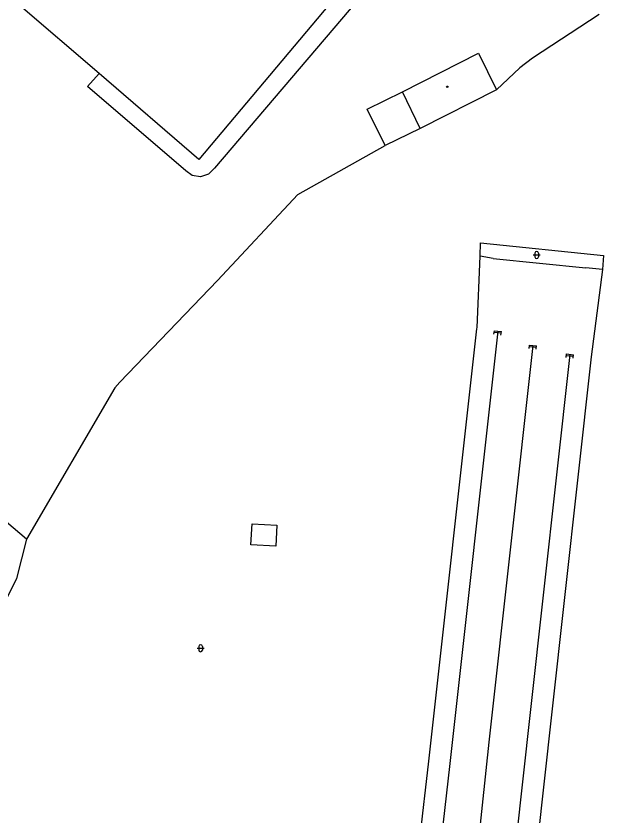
# Model space of a CAD drawing. Extents: x -598932 to -598196, y -1162207 to -1161504.
# Drawn here: x -598441.5 to -598355.6, y -1161816.9 to -1161703.7 of the extents above; entities that cross this region are included whole.
import ezdxf

# ---------------------------------------------------------------- set-up
doc = ezdxf.new("R2010")
doc.units = 0
for name, color, linetype in [('DOP - kresba z DSPS bez soueadnic', 7, 'Continuous'), ('DOP - rozhrani ploch obecne', 7, 'Continuous'), ('Level 12', 7, 'Continuous'), ('Level 36', 7, 'Continuous'), ('Level 39', 7, 'Continuous'), ('TM - budovy zdene_ betonove - VP', 7, 'Continuous'), ('TM - CD - osa koleji', 7, 'Continuous'), ('TM - letecke snimky - pomocna linie', 7, 'Continuous')]:
    doc.layers.add(name, color=color, linetype=linetype)

msp = doc.modelspace()

# ---------------------------------------------------------------- linework, layer by layer
at = {"layer": 'DOP - kresba z DSPS bez soueadnic'}
for points in [[(-598384.54, -1161691.34), (-598413.43, -1161725.26)], [(-598431.39, -1161713.67), (-598429.74, -1161711.85)], [(-598417.49, -1161725.61), (-598431.39, -1161713.67)], [(-598391.8, -1161716.88), (-598386.82, -1161714.43)], [(-598389.25, -1161722.01), (-598391.8, -1161716.88)], [(-598416.57, -1161726.28), (-598417.49, -1161725.61)], [(-598413.43, -1161725.26), (-598414.3, -1161726.1)], [(-598415.41, -1161726.47), (-598416.57, -1161726.28)], [(-598414.3, -1161726.1), (-598415.41, -1161726.47)], [(-598408.27, -1161778.56), (-598408.08, -1161775.56)], [(-598408.08, -1161775.56), (-598404.63, -1161775.75)], [(-598404.63, -1161775.75), (-598404.76, -1161778.74)], [(-598404.76, -1161778.74), (-598408.27, -1161778.56)]]:
    msp.add_lwpolyline(points, dxfattribs=at)
at = {"layer": 'DOP - rozhrani ploch obecne'}
for points in [[(-598359, -1161703.47), (-598368.4, -1161709.66)], [(-598368.4, -1161709.66), (-598370.21, -1161711.06)], [(-598370.21, -1161711.06), (-598373.51, -1161714.16)], [(-598384.3, -1161719.62), (-598389.25, -1161722.01)], [(-598401.62, -1161728.95), (-598389.25, -1161722.01)], [(-598413, -1161741.14), (-598401.62, -1161728.95)], [(-598375.81, -1161737.68), (-598375.76, -1161735.8)], [(-598375.76, -1161735.8), (-598358.38, -1161737.61)], [(-598373.97, -1161738.01), (-598375.81, -1161737.68)], [(-598373.97, -1161738.01), (-598360.89, -1161739.37)], [(-598358.38, -1161737.61), (-598358.5, -1161739.6)], [(-598358.5, -1161739.6), (-598360.89, -1161739.37)], [(-598413, -1161741.14), (-598426.83, -1161755.55)], [(-598427.55, -1161756.32), (-598440.02, -1161777.77)], [(-598426.83, -1161755.55), (-598427.55, -1161756.32)], [(-598440.02, -1161777.77), (-598444.82, -1161773.72)], [(-598440.02, -1161777.77), (-598441.46, -1161783.3)], [(-598441.46, -1161783.3), (-598447.12, -1161794.75)]]:
    msp.add_lwpolyline(points, dxfattribs=at)
at = {"layer": 'Level 12'}
for p, q in [((-598373.87, -1161748.75), (-598373.82, -1161748.26)), ((-598372.85, -1161748.61), (-598373.84, -1161748.51)), ((-598373.82, -1161748.26), (-598372.82, -1161748.36)), ((-598372.88, -1161748.86), (-598372.82, -1161748.36)), ((-598368.89, -1161750.77), (-598368.84, -1161750.28)), ((-598367.87, -1161750.63), (-598368.86, -1161750.53)), ((-598368.84, -1161750.28), (-598367.84, -1161750.38)), ((-598367.9, -1161750.88), (-598367.84, -1161750.38)), ((-598363.66, -1161752.03), (-598363.61, -1161751.54)), ((-598362.64, -1161751.89), (-598363.63, -1161751.79)), ((-598363.61, -1161751.54), (-598362.61, -1161751.64)), ((-598362.67, -1161752.14), (-598362.61, -1161751.64))]:
    msp.add_line(p, q, dxfattribs=at)
at = {"layer": 'Level 36'}
for p, q in [((-598368.32, -1161737.53), (-598367.32, -1161737.53)), ((-598368.07, -1161737.28), (-598368.07, -1161737.78)), ((-598367.57, -1161737.28), (-598367.57, -1161737.78)), ((-598415.9, -1161793.19), (-598414.9, -1161793.19)), ((-598415.65, -1161792.94), (-598415.65, -1161793.44)), ((-598415.15, -1161792.94), (-598415.15, -1161793.44))]:
    msp.add_line(p, q, dxfattribs=at)
for centre, start, end in [((-598367.82, -1161737.28), 0, 180), ((-598367.82, -1161737.78), 180, 0), ((-598415.4, -1161792.94), 0, 180), ((-598415.4, -1161793.44), 180, 0)]:
    msp.add_arc(centre, 0.25, start, end, dxfattribs=at)
at = {"layer": 'Level 39'}
for radius in [0.09, 0.0398]:
    msp.add_circle((-598380.49, -1161713.72), radius, dxfattribs=at)
at = {"layer": 'TM - budovy zdene_ betonove - VP'}
for points in [[(-598386.18, -1161688.92), (-598415.67, -1161724.01)], [(-598429.74, -1161711.85), (-598452.73, -1161692.19)], [(-598386.82, -1161714.43), (-598376.07, -1161708.98)], [(-598376.07, -1161708.98), (-598373.51, -1161714.16)], [(-598415.67, -1161724.01), (-598429.74, -1161711.85)], [(-598384.3, -1161719.62), (-598386.82, -1161714.43)], [(-598373.51, -1161714.16), (-598384.3, -1161719.62)]]:
    msp.add_lwpolyline(points, dxfattribs=at)
at = {"layer": 'TM - CD - osa koleji'}
for points in [[(-598373.32, -1161748.31), (-598380.1, -1161809.51), (-598383, -1161834.84), (-598383.76, -1161849.45), (-598383.25, -1161862.64), (-598381.6, -1161877.1), (-598378.31, -1161890.76), (-598373.63, -1161905.09), (-598369.84, -1161915.78), (-598364.36, -1161931.22)], [(-598357.12, -1161977.93), (-598357.69, -1161971.76), (-598359.59, -1161955.49), (-598361.74, -1161942.89), (-598364.36, -1161931.22), (-598367.93, -1161915.3), (-598369.9, -1161906.65), (-598373.89, -1161889.05), (-598376.8, -1161873.73), (-598378.32, -1161860.94), (-598378.07, -1161843.25), (-598377.06, -1161830.11), (-598374.53, -1161806.47), (-598368.34, -1161750.33)], [(-598369.9, -1161906.65), (-598371.99, -1161888.23), (-598373.51, -1161867.8), (-598373.51, -1161850.16), (-598371.74, -1161829.61), (-598368.7, -1161802.29), (-598363.11, -1161751.59)]]:
    msp.add_lwpolyline(points, dxfattribs=at)
at = {"layer": 'TM - letecke snimky - pomocna linie'}
for points in [[(-598385.98, -1161834.5), (-598383.73, -1161814.89), (-598383.69, -1161814.51), (-598383.08, -1161809.17), (-598376.3, -1161747.98), (-598376.27, -1161747.79), (-598375.81, -1161737.68)], [(-598358.5, -1161739.6), (-598360.13, -1161751.92), (-598365.72, -1161802.62), (-598368.75, -1161829.91), (-598369.16, -1161834.56), (-598370.51, -1161850.29), (-598370.51, -1161867.69), (-598369, -1161887.95), (-598366.97, -1161905.98), (-598366.91, -1161906.31), (-598365, -1161914.64), (-598361.52, -1161930.21), (-598361.44, -1161930.56), (-598361.4, -1161930.7), (-598358.81, -1161942.23), (-598358.78, -1161942.38), (-598358.55, -1161943.74), (-598358.5, -1161944.06), (-598356.74, -1161954.33), (-598356.46, -1161947.56), (-598356.44, -1161947.38), (-598355.61, -1161932.79)]]:
    msp.add_lwpolyline(points, dxfattribs=at)

doc.saveas('drawing.dxf')
